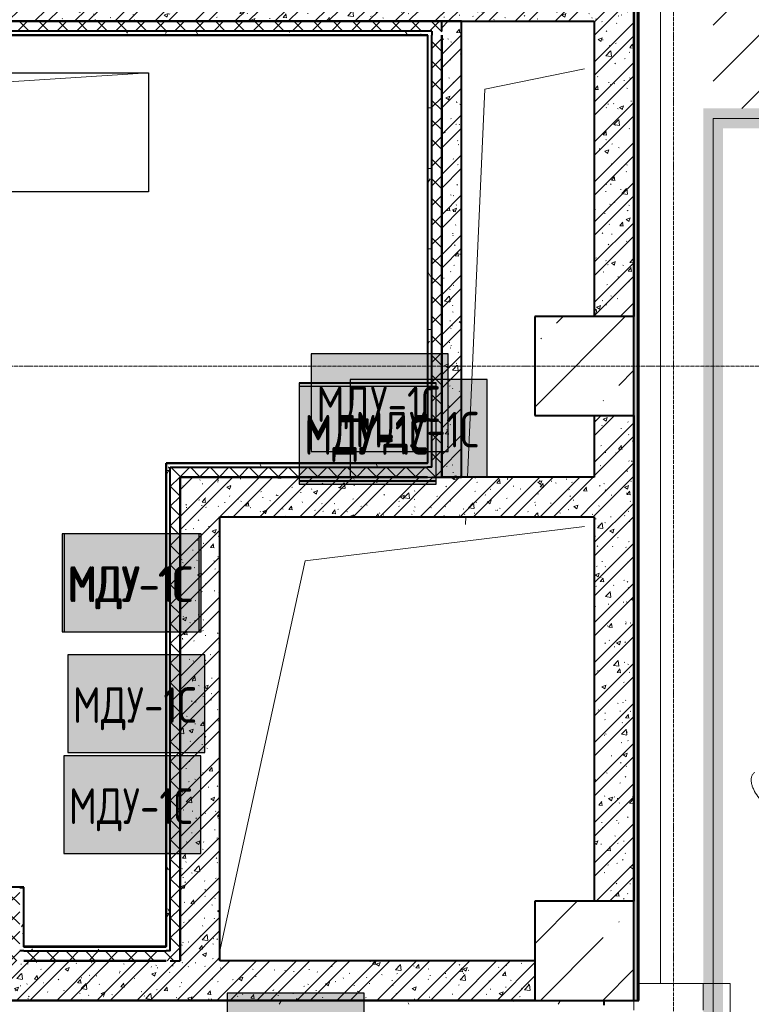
# Model space of a CAD drawing. Header units: millimetres. Extents: x -135639 to 224623, y -383017 to -59102.
# Tile 313 of 494: x 46113 to 49806, y -132741 to -127774. Entities that reach past the tile are written whole.
import ezdxf

# ---------------------------------------------------------------- set-up
doc = ezdxf.new("R2010")
doc.units = ezdxf.units.MM
doc.linetypes.add('Линия сетки', pattern=[25, 20, -2.5, 0, -2.5])
for name, color, linetype, lineweight in [('A-000-M_MASS', 7, 'Continuous', 18), ('A-200-M_WALL', 7, 'Continuous', 18), ('A-200-M_WALL_INT', 7, 'Continuous', 18), ('A-200-M_WALL_PAT', 7, 'Continuous', 40), ('C-953-M_PARKING', 7, 'Continuous', 18), ('S-280-M_COLUMN', 7, 'Continuous', 18), ('Z-030-M_GRID', 7, 'Continuous', 9), ('Арматура воздуховодов', 7, 'Continuous', 18), ('ОС', 5, 'Continuous', 25)]:
    doc.layers.add(name, color=color, linetype=linetype, lineweight=lineweight)
doc.layers.add('ССПС', color=5, linetype='Continuous')
doc.styles.add('1111', font='isocpeur.ttf')
pattern_1 = [(50, (0, 0), (218.62117, -19.1268), [22.86, -251.46]), (355, (0, 0), (-42.2919, 229.2684), [18.288, -201.168]), (100.451, (18.22, -1.6), (176.3311, 210.13963), [19.428, -213.708]), (46.184, (0, 60.96), (325.29495, -50.4516), [34.29, -377.19]), (96.636, (27.1, 56.76), (284.883, 296.9127), [29.142, -320.562]), (351.184, (0, 60.96), (284.8858, 296.9107), [27.432, -301.752]), (21, (30.48, 45.72), (181.93753, -122.71832), [22.86, -251.46]), (326, (30.48, 45.72), (74.1622, 221.0262), [18.288, -201.168]), (71.451, (45.64, 35.5), (256.10035, 98.30526), [19.428, -213.708]), (37.5, (0, 0), (3.70639, 101.465895), [3.353, -195.377, 3.353, -200.863, -201.93]), (37.5, (0, 0), (3.70639, 101.465895), [-402.946, 3.353, -198.577]), (7.5, (0, 0), (80.18358, 120.21653), [3.353, -113.081, 3.353, -190.805, -76.962]), (7.5, (0, 0), (80.18358, 120.21653), [-310.591, 3.353, -73.609]), (327.5, (-67.97, 0), (162.70865, -6.87497), [3.353, -72.847, 3.353, -234.391, -315.468]), (327.5, (-67.97, 0), (162.70865, -6.87497), [-313.944, 3.353, -312.115]), (317.5, (-98.45, 0), (177.75468, 30.51183), [3.353, -95.707, 3.353, -154.534, -224.028]), (317.5, (-98.45, 0), (177.75468, 30.51183), [-256.946, 3.353, -220.675])]
pattern_2 = [(45, (0, 0), (-101.02788, 101.02788), []), (45, (67.35, 0), (-101.02788, 101.02788), [])]
pattern_3 = [(45, (0, 0), (-49.497475, 49.497475), []), (135, (0, 0), (-49.497475, -49.497475), [])]
pattern_4 = [(0, (0, 0), (406.4, 101.6), [33.528, -271.272, 33.528, -271.272, -1625.6]), (0, (0, 0), (406.4, 101.6), [-609.6, 33.528, -576.072, 33.528, -271.272, -711.2]), (0, (0, 0), (406.4, 101.6), [-1524, 33.528, -169.672, 33.528, -474.472]), (120, (152.4, 50.8), (-291.18818, 301.15272), [33.528, -271.272, 33.528, -271.272, -1625.6]), (120, (152.4, 50.8), (-291.18818, 301.15272), [-609.6, 33.528, -576.072, 33.528, -271.272, -711.2]), (120, (152.4, 50.8), (-291.18818, 301.15272), [-1524, 33.528, -169.672, 33.528, -474.472]), (240, (203.2, 254), (-115.21182, -402.75272), [33.528, -271.272, 33.528, -271.272, -1625.6]), (240, (203.2, 254), (-115.21182, -402.75272), [-609.6, 33.528, -576.072, 33.528, -271.272, -711.2]), (240, (203.2, 254), (-115.21182, -402.75272), [-1524, 33.528, -169.672, 33.528, -474.472])]

# ---------------------------------------------------------------- blocks, each defined once
blk = doc.blocks.new('A_PAR_Parking - M_MGN-V49-B1_-7_650_')
at = {"layer": 'C-953-M_PARKING', "lineweight": 9, "true_color": 0xcddce3}
h = blk.add_hatch(dxfattribs=at)
h.set_pattern_fill('FP_8', color=254, style=0, pattern_type=2)
h.set_pattern_definition([(45, (-59000, -61900), (-141.42136, 141.42136), [])])
h.paths.add_polyline_path([(2350, -2650), (2350, 3350), (-1250, 3350), (-1250, 2700), (1300, 2700), (1300, -2650)])
at = {"layer": 'C-953-M_PARKING', "true_color": 0xf7f9fb}
blk.add_hatch(color=7, dxfattribs=at).paths.add_polyline_path([(-1300, -2650), (-1200, -2650), (-1200, 2600), (1200, 2600), (1200, -2650), (1300, -2650), (1300, 2700), (-1300, 2700), (-1300, -2203.8)])
at = {"layer": 'A-000-M_MASS', "color": 253, "true_color": 0xaaaaaa}
blk.add_open_spline([(-1040.9, -648.7), (-1044.8, -652.2), (-1049.7, -657.8), (-1054.1, -666.1), (-1056.4, -672.8), (-1057.9, -679.9), (-1058.6, -689.7), (-1057.4, -702.8), (-1052.9, -719.4), (-1043.2, -742.4), (-1025.9, -770.7), (-999.5, -802.9), (-970.5, -831.6), (-944.5, -852.7), (-923.4, -867.2), (-912.9, -873.5), (-907.6, -876.4)], degree=3, knots=[0, 0, 0, 0, 0.066667, 0.1, 0.133333, 0.166667, 0.2, 0.266667, 0.333333, 0.4, 0.533333, 0.65, 0.766667, 0.883333, 0.941667, 1, 1, 1, 1], dxfattribs=at)
at = {"layer": 'C-953-M_PARKING', "color": 253, "true_color": 0xaaaaaa}
for p, q in [((1250, 2650), (-1250, 2650)), ((-1250, 2650), (-1250, -2650))]:
    blk.add_line(p, q, dxfattribs=at)
blk = doc.blocks.new('CP_ДШ_Hanytex_TopJoint 24C_Половина - CP_ДШ_Hanytex_TopJoint 24C_Половина-3668236-B1_-7_650_')
at = {"layer": 'A-000-M_MASS', "color": 253, "true_color": 0xaaaaaa}
for q in [(0, 110), (5655, -0.1)]:
    blk.add_line((5655, 110), q, dxfattribs=at)
blk = doc.blocks.new('CP_ДШ_Hanytex_TopJoint 24C_Половина - CP_ДШ_Hanytex_TopJoint 24C_Половина-3658045-B1_-7_650_')
at = {"layer": 'A-000-M_MASS', "color": 253, "true_color": 0xaaaaaa}
for p, q in [((350, 110), (24.9, 110)), ((350, 110), (350, -25)), ((0, -25), (0, 25))]:
    blk.add_line(p, q, dxfattribs=at)
blk = doc.blocks.new('CP_ДШ_Hanytex_TopJoint 24C_Половина - CP_ДШ_Hanytex_TopJoint 24C_Половина-3668237-B1_-7_650_')
at = {"layer": 'A-000-M_MASS', "color": 253, "true_color": 0xaaaaaa}
for p, q in [((0, -25), (0, 110)), ((935, 110), (0, 110)), ((935, 110), (935, -25)), ((135, -25), (0, -25))]:
    blk.add_line(p, q, dxfattribs=at)
blk = doc.blocks.new('135_SLK_GD_AR_rvt-1-B1_-7_650_')
at = {"layer": 'A-200-M_WALL_PAT', "lineweight": 9, "true_color": 0xaaaaaa}
h = blk.add_hatch(dxfattribs=at)
h.set_pattern_fill('FP_11', color=253, style=0, pattern_type=2)
h.set_pattern_definition(pattern_4)
h.paths.add_polyline_path([(57350, 60100), (57370, 60100), (57370, 65840), (57350, 65840), (57350, 60361.5)])
h.paths.add_polyline_path([(57350, 67040), (57370, 67040), (57370, 77420), (57350, 77420), (57350, 67300)])
h = blk.add_hatch(dxfattribs=at)
h.set_pattern_fill('FP_1', color=253, style=0, pattern_type=2)
h.set_pattern_definition(pattern_1)
h.paths.add_polyline_path([(57350, 65040), (57350, 65240), (52850, 65240), (52850, 65040), (57210.4, 65040)])
h = blk.add_hatch(dxfattribs=at)
h.set_pattern_fill('FP_2', color=253, style=0, pattern_type=2)
h.set_pattern_definition(pattern_2)
h.paths.add_polyline_path([(57350, 65040), (57350, 65240), (52850, 65240), (52850, 65040), (57210.4, 65040)])
h = blk.add_hatch(dxfattribs=at)
h.set_pattern_fill('FP_10', color=253, style=0, pattern_type=2)
h.set_pattern_definition(pattern_3)
h.paths.add_polyline_path([(56380, 64990), (56380, 65040), (52800, 65040), (52800, 64990), (56330, 64990)])
h = blk.add_hatch(dxfattribs=at)
h.set_pattern_fill('FP_1', color=253, style=0, pattern_type=2)
h.set_pattern_definition(pattern_1)
h.paths.add_polyline_path([(56380, 62740), (56480, 62740), (56480, 65040), (56380, 65040), (56380, 63022.7)])
h = blk.add_hatch(dxfattribs=at)
h.set_pattern_fill('FP_2', color=253, style=0, pattern_type=2)
h.set_pattern_definition(pattern_2)
h.paths.add_polyline_path([(56380, 62740), (56480, 62740), (56480, 65040), (56380, 65040), (56380, 63022.7)])
h = blk.add_hatch(dxfattribs=at)
h.set_pattern_fill('FP_1', color=253, style=0, pattern_type=2)
h.set_pattern_definition(pattern_1)
h.paths.add_polyline_path([(57150, 63550), (57350, 63550), (57350, 65040), (57150, 65040), (57150, 64353.3)])
h = blk.add_hatch(dxfattribs=at)
h.set_pattern_fill('FP_2', color=253, style=0, pattern_type=2)
h.set_pattern_definition(pattern_2)
h.paths.add_polyline_path([(57150, 63550), (57350, 63550), (57350, 65040), (57150, 65040), (57150, 64353.3)])
at = {"layer": 'A-200-M_WALL_PAT', "lineweight": 9, "true_color": 0xd2d2d2}
h = blk.add_hatch(dxfattribs=at)
h.set_pattern_fill('FP_11', color=254, style=0, pattern_type=2)
h.set_pattern_definition(pattern_4)
h.paths.add_polyline_path([(56310, 64970), (56330, 64970), (56330, 64990), (52820, 64990), (52821, 64970), (56268.9, 64970)])
at = {"layer": 'A-200-M_WALL_PAT', "lineweight": 9, "true_color": 0xaaaaaa}
h = blk.add_hatch(dxfattribs=at)
h.set_pattern_fill('FP_10', color=253, style=0, pattern_type=2)
h.set_pattern_definition(pattern_3)
h.paths.add_polyline_path([(56380, 62740), (56380, 64990), (56330, 64990), (56330, 62740)])
at = {"layer": 'A-200-M_WALL_PAT', "lineweight": 9, "true_color": 0xd2d2d2}
h = blk.add_hatch(dxfattribs=at)
h.set_pattern_fill('FP_11', color=254, style=0, pattern_type=2)
h.set_pattern_definition(pattern_4)
h.paths.add_polyline_path([(56330, 62790), (56330, 64970), (56310, 64969), (56310, 62790)])
at = {"layer": 'A-200-M_WALL_PAT', "lineweight": 9, "true_color": 0xaaaaaa}
h = blk.add_hatch(dxfattribs=at)
h.set_pattern_fill('FP_1', color=253, style=0, pattern_type=2)
h.set_pattern_definition(pattern_1)
h.paths.add_polyline_path([(57350, 60600), (57350, 63050), (57150, 63050), (57150, 60600), (57210.4, 60600)])
h = blk.add_hatch(dxfattribs=at)
h.set_pattern_fill('FP_2', color=253, style=0, pattern_type=2)
h.set_pattern_definition(pattern_2)
h.paths.add_polyline_path([(57350, 60600), (57350, 63050), (57150, 63050), (57150, 60600), (57210.4, 60600)])
at = {"layer": 'A-200-M_WALL_PAT', "lineweight": 9, "true_color": 0xd2d2d2}
h = blk.add_hatch(dxfattribs=at)
h.set_pattern_fill('FP_11', color=254, style=0, pattern_type=2)
h.set_pattern_definition(pattern_4)
h.paths.add_polyline_path([(56310, 62790), (56309, 62810), (54990, 62810), (54990, 62790), (56309, 62790)])
h = blk.add_hatch(dxfattribs=at)
h.set_pattern_fill('FP_11', color=254, style=0, pattern_type=2)
h.set_pattern_definition(pattern_4)
h.paths.add_polyline_path([(54990, 60350), (55010, 60350), (55010, 62790), (54989, 62790), (54990, 60361.5)])
at = {"layer": 'A-200-M_WALL_PAT', "lineweight": 9, "true_color": 0xaaaaaa}
h = blk.add_hatch(dxfattribs=at)
h.set_pattern_fill('FP_10', color=253, style=0, pattern_type=2)
h.set_pattern_definition(pattern_3)
h.paths.add_polyline_path([(56268.9, 62740), (56330, 62740), (56330, 62790), (55010, 62790), (55010, 62740), (55060, 62740)])
h = blk.add_hatch(dxfattribs=at)
h.set_pattern_fill('FP_10', color=253, style=0, pattern_type=2)
h.set_pattern_definition(pattern_3)
h.paths.add_polyline_path([(55010, 60300), (55060, 60300), (55060, 62740), (55010, 62740), (55010, 60350)])
h = blk.add_hatch(dxfattribs=at)
h.set_pattern_fill('FP_1', color=253, style=0, pattern_type=2)
h.set_pattern_definition(pattern_1)
h.paths.add_polyline_path([(55260, 62540), (57150, 62540), (57150, 62740), (55060, 62740), (55060, 62540)])
h = blk.add_hatch(dxfattribs=at)
h.set_pattern_fill('FP_2', color=253, style=0, pattern_type=2)
h.set_pattern_definition(pattern_2)
h.paths.add_polyline_path([(55260, 62540), (57150, 62540), (57150, 62740), (55060, 62740), (55060, 62540)])
h = blk.add_hatch(dxfattribs=at)
h.set_pattern_fill('FP_1', color=253, style=0, pattern_type=2)
h.set_pattern_definition(pattern_1)
h.paths.add_polyline_path([(55260, 60300), (55260, 62540), (55060, 62540), (55060, 60300)])
h = blk.add_hatch(dxfattribs=at)
h.set_pattern_fill('FP_2', color=253, style=0, pattern_type=2)
h.set_pattern_definition(pattern_2)
h.paths.add_polyline_path([(55260, 60300), (55260, 62540), (55060, 62540), (55060, 60300)])
at = {"layer": 'A-200-M_WALL_PAT', "lineweight": 9, "true_color": 0xd2d2d2}
h = blk.add_hatch(dxfattribs=at)
h.set_pattern_fill('FP_11', color=254, style=0, pattern_type=2)
h.set_pattern_definition(pattern_4)
h.paths.add_polyline_path([(53650, 60650), (54250, 60650), (54250, 60671), (53630, 60670), (53630, 60650)])
h = blk.add_hatch(dxfattribs=at)
h.set_pattern_fill('FP_11', color=254, style=0, pattern_type=2)
h.set_pattern_definition(pattern_4)
h.paths.add_polyline_path([(54250, 60350), (54270, 60350), (54270, 60670), (54250, 60670), (54250, 60361.5)])
at = {"layer": 'A-200-M_WALL_PAT', "lineweight": 9, "true_color": 0xaaaaaa}
h = blk.add_hatch(dxfattribs=at)
h.set_pattern_fill('FP_10', color=253, style=0, pattern_type=2)
h.set_pattern_definition(pattern_3)
h.paths.add_polyline_path([(54200, 60300), (54250, 60300), (54250, 60650), (54200, 60650), (54200, 60361.5)])
at = {"layer": 'A-200-M_WALL_PAT', "lineweight": 9, "true_color": 0xd2d2d2}
h = blk.add_hatch(dxfattribs=at)
h.set_pattern_fill('FP_11', color=254, style=0, pattern_type=2)
h.set_pattern_definition(pattern_4)
h.paths.add_polyline_path([(54856.7, 60350), (54990, 60350), (54989, 60370), (54270, 60370), (54271, 60350), (54385.9, 60350)])
at = {"layer": 'A-200-M_WALL_PAT', "lineweight": 9, "true_color": 0xaaaaaa}
h = blk.add_hatch(dxfattribs=at)
h.set_pattern_fill('FP_10', color=253, style=0, pattern_type=2)
h.set_pattern_definition(pattern_3)
h.paths.add_polyline_path([(54250, 60300), (55010, 60300), (55010, 60350), (54250, 60350)])
h = blk.add_hatch(dxfattribs=at)
h.set_pattern_fill('FP_1', color=253, style=0, pattern_type=2)
h.set_pattern_definition(pattern_1)
h.paths.add_polyline_path([(56850, 60100), (56850, 60300), (54200, 60300), (54200, 60100), (56739.7, 60100)])
h = blk.add_hatch(dxfattribs=at)
h.set_pattern_fill('FP_2', color=253, style=0, pattern_type=2)
h.set_pattern_definition(pattern_2)
h.paths.add_polyline_path([(56850, 60100), (56850, 60300), (54200, 60300), (54200, 60100), (56739.7, 60100)])
h = blk.add_hatch(dxfattribs=at)
h.set_pattern_fill('FP_11', color=253, style=0, pattern_type=2)
h.set_pattern_definition(pattern_4)
h.paths.add_polyline_path([(57200, 60080), (57200, 60100), (52060, 60100), (52060, 60080), (56739.7, 60080)])
h.paths.add_polyline_path([(50860, 60080), (50860, 60100), (50600, 60100), (50600, 60080), (50619.8, 60080)])
at = {"color": 253, "lineweight": 18, "true_color": 0xaaaaaa}
for p, q in [((57100, 64800), (56598.4, 64697.8)), ((56598.4, 64697.8), (56510.7, 62740)), ((56501.8, 62540), (56500, 62500)), ((57100, 62490), (55690.6, 62316.9)), ((55690.6, 62316.9), (55260, 60350))]:
    blk.add_line(p, q, dxfattribs=at)
at = {"layer": 'A-200-M_WALL', "color": 253, "lineweight": 40, "true_color": 0xaaaaaa}
for p, q in [((57370, 60100), (57370, 65840)), ((52850, 65040), (56380, 65040)), ((56380, 65040), (52850, 65040)), ((56380, 65040), (56480, 65040)), ((56480, 65040), (56380, 65040)), ((56380, 64990), (56380, 65040)), ((56330, 64990), (52821, 64990)), ((56330, 64990), (56330, 64970)), ((56310, 64970), (52821, 64970)), ((56310, 64970), (56310, 64969)), ((56310, 62810), (56310, 64969)), ((56330, 64970), (56330, 64969)), ((56330, 62790), (56330, 64969)), ((56380, 64969), (56380, 62740)), ((56380, 62740), (56380, 64969)), ((54990, 62811), (54989, 62811)), ((54989, 62811), (54989, 62810)), ((54989, 62810), (54990, 62810)), ((54990, 62810), (54990, 62811)), ((54990, 62810), (56309, 62810)), ((54990, 62790), (54990, 62810)), ((56310, 62810), (56309, 62810)), ((54989, 62790), (54989, 62740)), ((54989, 62790), (54990, 62790)), ((54990, 62740), (54990, 62790)), ((55010, 62790), (56309, 62790)), ((55010, 62740), (55010, 62790)), ((56310, 62790), (56309, 62790)), ((56330, 62790), (56310, 62790)), ((54990, 60370), (54990, 62740)), ((55010, 60350), (55010, 62740)), ((56309, 62740), (55060, 62740)), ((55060, 62740), (55060, 62540)), ((55060, 62740), (56309, 62740)), ((55060, 62540), (55060, 62740)), ((56330, 62740), (56380, 62740)), ((56480, 62740), (56380, 62740)), ((56380, 62740), (56480, 62740)), ((55060, 62540), (55060, 60300)), ((55060, 60300), (55060, 62540)), ((54250, 60670), (54270, 60670)), ((54270, 60671), (54270, 60670)), ((54271, 60671), (54270, 60671)), ((54270, 60670), (54270, 60370)), ((54270, 60670), (54271, 60670)), ((54271, 60670), (54271, 60671)), ((54271, 60370), (54270, 60370)), ((54271, 60370), (54989, 60370)), ((54990, 60370), (54989, 60370)), ((54270, 60350), (54250, 60350)), ((54271, 60350), (54270, 60350)), ((54271, 60350), (54989, 60350)), ((54990, 60350), (54989, 60350)), ((55010, 60350), (54990, 60350)), ((54989, 60300), (54271, 60300)), ((54271, 60300), (54989, 60300)), ((55010, 60300), (55060, 60300))]:
    blk.add_line(p, q, dxfattribs=at)
at = {"layer": 'A-200-M_WALL_INT', "color": 253, "lineweight": 40, "true_color": 0xaaaaaa}
for p, q in [((57375, 60100), (57375, 65840)), ((57350, 65040), (57350, 65240)), ((57350, 65240), (57350, 63550)), ((56480, 65040), (57150, 65040)), ((56480, 62740), (56480, 65040)), ((57150, 65040), (57150, 63550)), ((57350, 63550), (57350, 65040)), ((52821, 64969), (56309, 64969)), ((56309, 64969), (56309, 62811)), ((57150, 63050), (57150, 62740)), ((57350, 60600), (57350, 63050)), ((57350, 63050), (57350, 60600)), ((56309, 62811), (54989, 62811)), ((54989, 62811), (54989, 62740)), ((54989, 62740), (54989, 60371)), ((57150, 62740), (56480, 62740)), ((55260, 62540), (57150, 62540)), ((55260, 60300), (55260, 62540)), ((57150, 62540), (57150, 60600)), ((54271, 60671), (54200, 60671)), ((54271, 60371), (54271, 60671)), ((54989, 60371), (54271, 60371)), ((56850, 60300), (55260, 60300)), ((56850, 60100), (53700, 60100)), ((54200, 60100), (56850, 60100)), ((57200, 60075), (57200, 60100)), ((57350, 60100), (57375, 60100))]:
    blk.add_line(p, q, dxfattribs=at)
at = {"layer": 'A-000-M_MASS', "color": 253, "lineweight": 18, "true_color": 0xaaaaaa}
for name, p, rotation in [('CP_ДШ_Hanytex_TopJoint 24C_Половина - CP_ДШ_Hanytex_TopJoint 24C_Половина-3668236-B1_-7_650_', (57375, 65840), 269.9999999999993), ('CP_ДШ_Hanytex_TopJoint 24C_Половина - CP_ДШ_Hanytex_TopJoint 24C_Половина-3668237-B1_-7_650_', (57725, 60185), 270.0000000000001)]:
    blk.add_blockref(name, p, dxfattribs=dict(at, rotation=rotation))
blk.add_blockref('CP_ДШ_Hanytex_TopJoint 24C_Половина - CP_ДШ_Hanytex_TopJoint 24C_Половина-3658045-B1_-7_650_', (57350, 60075), dxfattribs=at)
at = {"layer": 'C-953-M_PARKING', "color": 253, "lineweight": 18, "true_color": 0xaaaaaa}
blk.add_blockref('A_PAR_Parking - M_MGN-V49-B1_-7_650_', (59000, 61900), dxfattribs=at)
blk = doc.blocks.new('Бетон-Прямоугольная-Колонна - CLM_Подземные этажи_В50-500х500-1562098-B1_-7_650_')
at = {"layer": 'S-280-M_COLUMN', "lineweight": 9, "true_color": 0xaaaaaa}
h = blk.add_hatch(dxfattribs=at)
h.set_pattern_fill('FP_186', color=253, style=0, pattern_type=2)
h.set_pattern_definition([(45, (-57100, -60350), (-314.309, 314.309), []), (45, (-56785.7, -60350), (-314.309, 314.309), [555.625, -111.125, 3.353, -107.772])])
h.paths.add_polyline_path([(250, -250), (250, 250), (-250, 250), (-250, -250), (110.4, -250)])
at = {"layer": 'S-280-M_COLUMN', "color": 253, "lineweight": 40, "true_color": 0xaaaaaa}
for p, q in [((250, 250), (-250, 250)), ((-250, 250), (-250, -250)), ((250, -250), (250, 250)), ((-250, -250), (250, -250))]:
    blk.add_line(p, q, dxfattribs=at)
blk = doc.blocks.new('Бетон-Прямоугольная-Колонна - CLM_Подземные этажи_В50-500х500-V287-B1_-7_650_')
at = {"layer": 'S-280-M_COLUMN', "lineweight": 9, "true_color": 0xaaaaaa}
h = blk.add_hatch(dxfattribs=at)
h.set_pattern_fill('FP_187', color=253, style=0, pattern_type=2)
h.set_pattern_definition([(45, (-57100, -63300), (-314.309, 314.309), []), (45, (-56785.7, -63300), (-314.309, 314.309), [555.625, -111.125, 3.353, -107.772])])
h.paths.add_polyline_path([(-250, -250), (250, -250), (250, 250), (-250, 250)])
at = {"layer": 'S-280-M_COLUMN', "color": 253, "lineweight": 40, "true_color": 0xaaaaaa}
for p, q in [((250, 250), (-250, 250)), ((-250, 250), (-250, -250)), ((250, -250), (250, 250)), ((-250, -250), (250, -250))]:
    blk.add_line(p, q, dxfattribs=at)
blk = doc.blocks.new('ADSK_ОбобщеннаяМодель_ОтверстиеПрямоугольное_вПерекрытии - ADSK_ОтверстиеПрямоугольное_вПерекрытии-2133943-B1_-7_650_')
at = {"layer": 'A-000-M_MASS', "color": 253, "lineweight": 30, "true_color": 0xaaaaaa}
for p, q in [((-1000, -300), (-1000, 300)), ((-1000, 300), (1000, 300)), ((1000, 300), (1000, -300)), ((1000, -300), (-1000, -300))]:
    blk.add_line(p, q, dxfattribs=at)
at = {"layer": 'A-000-M_MASS', "color": 253, "true_color": 0xaaaaaa}
for p, q in [((-880, 180), (1000, 300)), ((-1000, -300), (-880, 180))]:
    blk.add_line(p, q, dxfattribs=at)
blk = doc.blocks.new('135_SLK_K1-2-3_KR_rvt-1-B1_-7_650_')
at = {"layer": 'A-000-M_MASS', "color": 253, "lineweight": 18, "true_color": 0xaaaaaa}
blk.add_blockref('ADSK_ОбобщеннаяМодель_ОтверстиеПрямоугольное_вПерекрытии - ADSK_ОтверстиеПрямоугольное_вПерекрытии-2133943-B1_-7_650_', (53900, 64480), dxfattribs=at)
at = {"layer": 'S-280-M_COLUMN', "color": 253, "lineweight": 18, "true_color": 0xaaaaaa}
for name, p in [('Бетон-Прямоугольная-Колонна - CLM_Подземные этажи_В50-500х500-V287-B1_-7_650_', (57100, 63300)), ('Бетон-Прямоугольная-Колонна - CLM_Подземные этажи_В50-500х500-1562098-B1_-7_650_', (57100, 60350))]:
    blk.add_blockref(name, p, dxfattribs=at)
blk = doc.blocks.new('-1 эт')
at = {"layer": 'Z-030-M_GRID', "color": 253, "linetype": 'Линия сетки', "true_color": 0xaaaaaa}
for p, q in [((57550, -19697.6), (57550, 89253.4)), ((155947.8, 63300), (-3682, 63300))]:
    blk.add_line(p, q, dxfattribs=at)
at = {"lineweight": 5}
for name in ['135_SLK_GD_AR_rvt-1-B1_-7_650_', '135_SLK_K1-2-3_KR_rvt-1-B1_-7_650_']:
    blk.add_blockref(name, (0, 0), dxfattribs=at)
blk = doc.blocks.new('ger')
at = {"lineweight": 40, "ltscale": 2, "true_color": 0xffffff}
h = blk.add_hatch(color=7, dxfattribs=at)
h.dxf.hatch_style = 1
h.paths.add_polyline_path([(491036.1, -67335.5), (491036.1, -66842.7), (490344.7, -66842.7), (490344.7, -67335.5)])
at = {"layer": 'ОС', "color": 1, "lineweight": 30}
blk.add_lwpolyline([(491036.1, -66842.7), (490344.7, -66842.7), (490344.7, -67335.5), (491036.1, -67335.5)], close=True, dxfattribs=at)
at = {"layer": 'ССПС', "color": 1, "lineweight": -2, "ltscale": 1000, "style": '1111', "width": 0.8}
blk.add_text('МДУ-1С', height=180, dxfattribs=at).set_placement((490370.6, -67185.8))

msp = doc.modelspace()

# ---------------------------------------------------------------- block references
msp.add_blockref('-1 эт', (-8136.8, -192821.5))
at = {"layer": 'Арматура воздуховодов', "lineweight": 30}
for p in [(-442759.7, -62617.4), (-442820.7, -62762.4), (-442563.7, -62746.4), (-442821.2, -62782.4), (-442820.7, -62766.4), (-444017.2, -63525.9), (-444017.2, -63525.9), (-444007.2, -63525.9), (-443989.2, -64135.9), (-444009.4, -64645.9), (-443183.7, -65842.4)]:
    msp.add_blockref('ger', p, dxfattribs=at)

doc.saveas('drawing.dxf')
